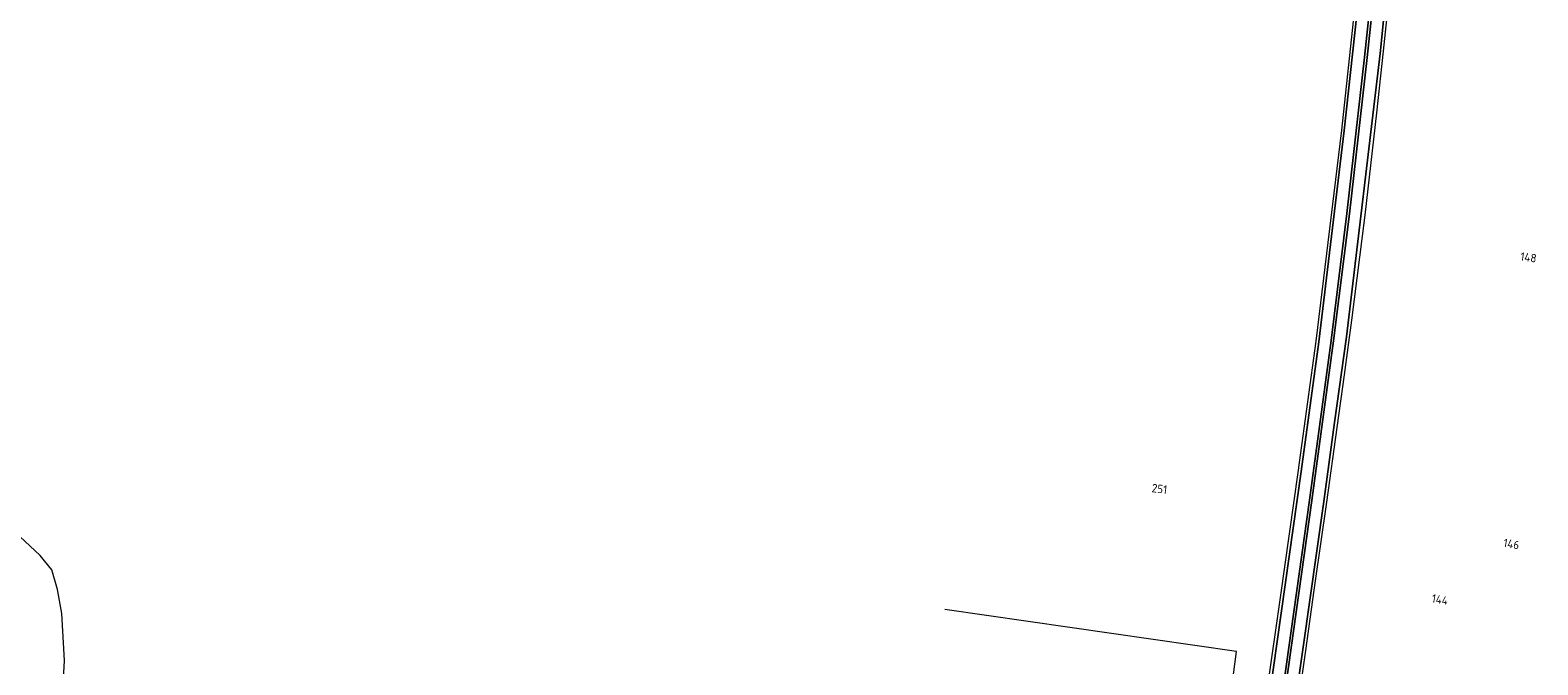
# Model space of a CAD drawing. Extents: x 150256 to 156914, y 461459 to 469481.
# Tile 728 of 731: x 154862 to 155102, y 468705 to 468806. Entities that reach past the tile are written whole.
import ezdxf
from ezdxf.enums import TextEntityAlignment as Align

# ---------------------------------------------------------------- set-up
doc = ezdxf.new("R2010")
doc.units = 0
doc.header["$LTSCALE"] = 0.75
for name, color, linetype, lineweight in [('B-RO-GR-GRAS-GV', 251, 'CONTINUOUS', 13), ('B-RO-GR-GROENVOORZIENING-GV', 251, 'CONTINUOUS', 18), ('B-RO-OG-BEBOUWING-T18', 1, 'CONTINUOUS', 18), ('B-RO-VH-VERHARDING_ASFALT-GV', 251, 'CONTINUOUS', 18), ('B-RO-VH-VERHARDING_BETON-GV', 251, 'CONTINUOUS', 18)]:
    doc.layers.add(name, color=color, linetype=linetype, lineweight=lineweight)
doc.styles.add('NLCS-ISO-M200-T18', font='NLCS-ISO.ttf', dxfattribs={"height": 360})

msp = doc.modelspace()

# ---------------------------------------------------------------- linework, layer by layer
at = {"layer": 'B-RO-GR-GRAS-GV'}
msp.add_lwpolyline([(154878.694, 468686.987), (154913.512, 468681.737), (154923.265, 468680.267), (154929.408, 468679.341), (155048.051, 468661.453), (155048.421, 468661.544), (155054.394, 468706.789), (155007.861, 468713.504)], dxfattribs=at)
at = {"layer": 'B-RO-GR-GROENVOORZIENING-GV'}
msp.add_lwpolyline([(154921.422, 468523.37), (154916.926, 468526.729), (154909.955, 468533.289), (154903.236, 468540.629), (154898.875, 468545.994), (154892.657, 468554.655), (154880.644, 468575.105), (154873.19, 468590.085), (154868.792, 468599.886), (154867.34, 468603.412), (154866.732, 468605.768), (154866.434, 468607.863), (154866.587, 468612.489), (154866.344, 468626.462), (154866.464, 468649.14), (154866.896, 468678.025), (154866.768, 468688.031), (154866.718, 468691.92), (154867.47, 468705.359), (154867.018, 468712.883), (154866.344, 468716.696), (154865.447, 468719.816), (154863.562, 468722.096), (154860.329, 468725.116)], dxfattribs=at)
at = {"layer": 'B-RO-VH-VERHARDING_ASFALT-GV'}
for points in [[(155077.312, 468802.161), (155082.469, 468853.277), (155084.852, 468880.173), (155084.858, 468880.241), (155084.861, 468880.282), (155080.441, 468880.653), (155078.135, 468855.134), (155076.535, 468837.926), (155074.262, 468814.722), (155071.535, 468789.853), (155067.492, 468756.15), (155064.708, 468735.481), (155055.827, 468672.64), (155055.824, 468672.616), (155060.016, 468672.021), (155060.02, 468672.051), (155063.914, 468699.657), (155068.29, 468730.728), (155070.031, 468743.293), (155071.928, 468756.979)], [(155082.103, 468876.993), (155082.499, 468876.957), (155080.474, 468854.32), (155077.639, 468824.535), (155075.207, 468801.505), (155072.388, 468776.599), (155069.842, 468756.342), (155066.415, 468730.868), (155058.519, 468674.833), (155058.14, 468674.886), (155066.005, 468730.923), (155069.466, 468756.405), (155071.989, 468776.626), (155074.803, 468801.542), (155077.228, 468824.561), (155080.062, 468854.387)]]:
    msp.add_lwpolyline(points, close=True, dxfattribs=at)
at = {"layer": 'B-RO-VH-VERHARDING_BETON-GV'}
msp.add_lwpolyline([(155066.415, 468730.868), (155069.842, 468756.342), (155072.388, 468776.599), (155075.207, 468801.505), (155077.639, 468824.535), (155080.474, 468854.32), (155082.499, 468876.957), (155082.103, 468876.993), (155080.062, 468854.387), (155077.228, 468824.561), (155074.803, 468801.542), (155071.989, 468776.626), (155069.466, 468756.405), (155066.005, 468730.923), (155058.14, 468674.886), (155058.519, 468674.833)], close=True, dxfattribs=at)
for points in [[(155082.469, 468853.277), (155077.312, 468802.161), (155071.928, 468756.979), (155070.031, 468743.293), (155068.29, 468730.728), (155063.914, 468699.657)], [(155064.383, 468699.534), (155065.43, 468706.972), (155066.739, 468716.572), (155066.932, 468717.713), (155068.781, 468730.598), (155070.445, 468742.513), (155071.608, 468750.887), (155072.766, 468759.625), (155074.881, 468776.365), (155076.757, 468792.693), (155077.846, 468802.512), (155079.5, 468818.658)], [(155073.798, 468814.789), (155071.097, 468789.941), (155067.015, 468756.293), (155064.378, 468736.934), (155064.204, 468735.738), (155061.32, 468715.431), (155059.235, 468700.595), (155055.31, 468672.679), (155054.345, 468665.88), (155053.334, 468658.589), (155052.513, 468652.663), (155053.064, 468652.577), (155054.864, 468665.845), (155055.824, 468672.616), (155055.827, 468672.64), (155064.708, 468735.481), (155067.492, 468756.15), (155071.535, 468789.853), (155074.262, 468814.722)]]:
    msp.add_lwpolyline(points, dxfattribs=at)

# ---------------------------------------------------------------- texts
at = {"layer": 'B-RO-OG-BEBOUWING-T18', "style": 'NLCS-ISO-M200-T18'}
for s, rotation, p in [('148', 352, (155100.948, 468769.637)), ('251', 353, (155042.1, 468732.739)), ('146', 350.1, (155098.217, 468723.945)), ('144', 350.1, (155086.817, 468715.083))]:
    msp.add_text(s, height=1.35, rotation=rotation, dxfattribs=at).set_placement(p, align=Align.MIDDLE)

doc.saveas('drawing.dxf')
